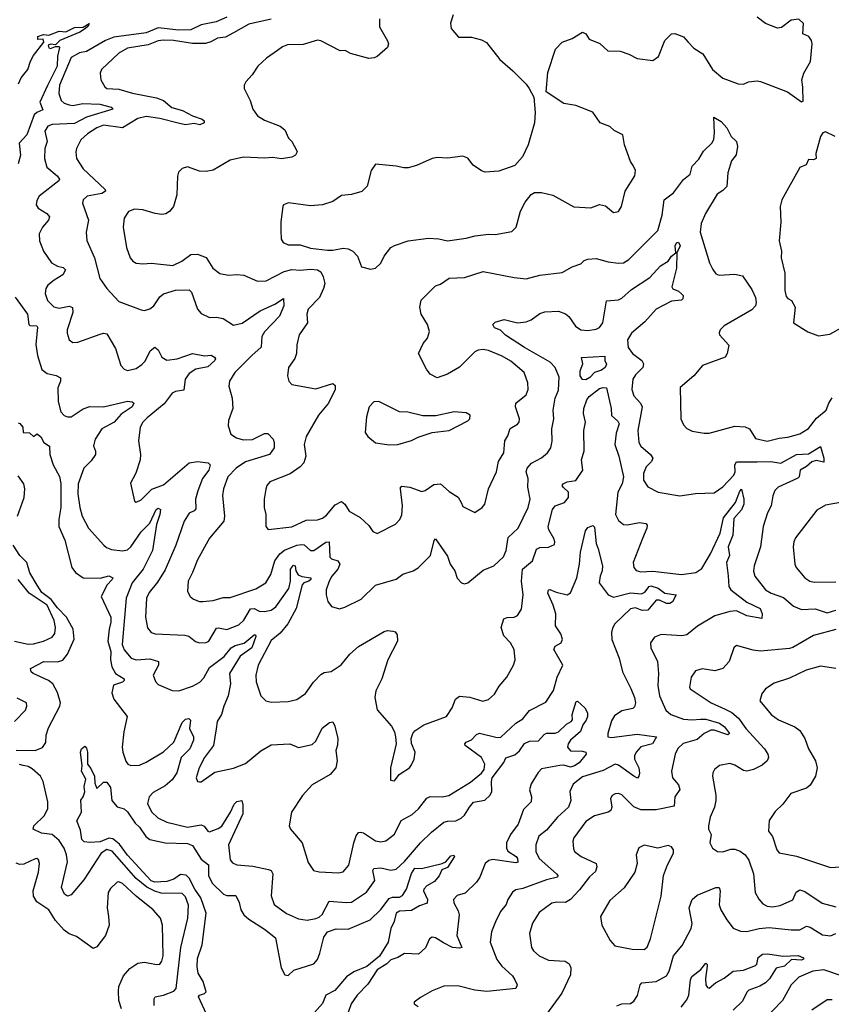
# Model space of a CAD drawing. Extents: x 2087054 to 2277909, y 548907 to 753496.
# Tile 317 of 444: x 2186805 to 2191549, y 695562 to 701317. Entities that reach past the tile are written whole.
import ezdxf

# ---------------------------------------------------------------- set-up
doc = ezdxf.new("R2010")
doc.units = 0

msp = doc.modelspace()

# ---------------------------------------------------------------- linework, layer by layer
at = {"layer": '0CON20XD'}
for points in [[(2188015, 701331.1), (2187954.2, 701305), (2187865, 701287.8), (2187805, 701257.6), (2187735.8, 701255.9), (2187615, 701268.6), (2187545, 701240.1), (2187355, 701215.1), (2187307.2, 701195), (2187195, 701131.9), (2187155, 701123.8), (2187105, 701095.2), (2187038.3, 700935), (2187034, 700885), (2187047.3, 700845), (2187065, 700829.2), (2187095, 700818.5), (2187115, 700816.2), (2187173.8, 700826.2), (2187272.9, 700822.9), (2187340, 700805), (2187348.8, 700795), (2187195, 700747.7), (2187125, 700709.8), (2186995, 700703.8), (2186969.5, 700695), (2186952.5, 700665), (2186966.2, 700605), (2186952.1, 700565), (2186950, 700505), (2186964.3, 700454.3), (2187024.3, 700405), (2187038, 700385), (2187034, 700375), (2186918.1, 700285), (2186905, 700260), (2186901.9, 700235), (2186912.5, 700215), (2186963.5, 700185), (2186979.5, 700165), (2186972.7, 700145), (2186938.9, 700105), (2186919.4, 700065), (2186921.1, 700025), (2186944.4, 699965), (2186990, 699895), (2187025, 699876.8), (2187058.8, 699868.8), (2187072.9, 699855), (2187056.7, 699825), (2187005.6, 699795), (2186970, 699765), (2186957.1, 699745), (2186954.3, 699715.7), (2186967.8, 699675), (2187005, 699639.5), (2187035, 699630.4), (2187095, 699642.7), (2187112.9, 699635), (2187114.6, 699605), (2187082.9, 699505), (2187082.9, 699485), (2187095, 699446.7), (2187115, 699430.8), (2187145, 699431.4), (2187275, 699478.6), (2187295, 699484.2), (2187315, 699481.2), (2187364.2, 699395), (2187395.8, 699295.8), (2187415, 699274), (2187435, 699265.7), (2187485, 699278.9), (2187518.9, 699301.1), (2187538.3, 699321.7), (2187568.1, 699381.9), (2187595, 699402.7), (2187615, 699388.1), (2187635, 699344.4), (2187665, 699327.5), (2187725, 699334), (2187815, 699365.9), (2187885, 699352.2), (2187925, 699356), (2187943.3, 699345), (2187950, 699335), (2187946.2, 699325), (2187905, 699287.9), (2187835, 699275.3), (2187795, 699249.3), (2187772.2, 699215), (2187765, 699151.4), (2187715, 699144.6), (2187696.7, 699135), (2187648.9, 699071.1), (2187550.8, 698989.2), (2187525, 698964), (2187510, 698935), (2187499.2, 698855), (2187510.8, 698775), (2187509.2, 698745), (2187484.3, 698665.7), (2187451.7, 698608.3), (2187475, 698502.5), (2187485, 698497.5), (2187515, 698511.2), (2187576.7, 698573.3), (2187645, 698598.6), (2187795, 698726.4), (2187845, 698734.5), (2187906.4, 698726.4), (2187918.6, 698715), (2187910.9, 698685), (2187874.1, 698635.9), (2187845.9, 698564.1), (2187831.8, 698515), (2187835, 698458.8), (2187825, 698446.9), (2187796.4, 698433.6), (2187765.6, 698385), (2187718.2, 698245), (2187655, 698101.9), (2187611.2, 698028.8), (2187561.7, 697968.3), (2187546.2, 697935), (2187539.6, 697825), (2187552.1, 697762.1), (2187573.8, 697735), (2187596.6, 697726.6), (2187770.4, 697720.4), (2187793.5, 697713.5), (2187833.5, 697683.5), (2187855, 697675.7), (2187895, 697676.9), (2187910.8, 697685), (2187955, 697760), (2187967.2, 697762.8), (2188015, 697752.5), (2188085, 697779.2), (2188115, 697807.7), (2188155, 697873.2), (2188174.6, 697875.4), (2188205, 697859.6), (2188235, 697857.6), (2188275, 697866.2), (2188302.4, 697885), (2188378.1, 697991.9), (2188387.3, 698035), (2188388.2, 698105), (2188405, 698128.5), (2188414.4, 698124.4), (2188418.3, 698095), (2188433.2, 698073.2), (2188455, 698063.1), (2188506.2, 698055), (2188506.5, 698045), (2188495.1, 698034.9), (2188465.2, 698024.8), (2188455.6, 698014.4), (2188421.8, 697875), (2188373.1, 697785), (2188328, 697732), (2188275, 697689.4), (2188198.5, 697545), (2188185.5, 697485), (2188187.8, 697447.8), (2188214, 697365), (2188243.3, 697335), (2188275, 697327.1), (2188375, 697331.1), (2188425.5, 697344.5), (2188475, 697379.2), (2188522.9, 697445), (2188565, 697489.2), (2188585, 697500.6), (2188625, 697507.1), (2188684.7, 697545.3), (2188735, 697607.8), (2188786, 697654), (2188935, 697741.9), (2188955, 697746.9), (2188986.1, 697743.9), (2188999.5, 697739.5), (2189011.7, 697721.7), (2189014.2, 697685), (2188956.5, 697575), (2188922.2, 697465), (2188886.9, 697395), (2188880.6, 697355), (2188893.7, 697283.7), (2188978, 697188), (2188995.8, 697155), (2189002, 697125), (2189005.9, 697084.1), (2188972, 696945), (2188971.7, 696871.7), (2188995, 696867.5), (2189023.3, 696905), (2189083.3, 696945), (2189095, 696962.5), (2189110, 696995), (2189116.2, 697035), (2189095.8, 697085.8), (2189094, 697115), (2189102, 697145), (2189115, 697161.2), (2189166.7, 697195), (2189298.8, 697245), (2189332.9, 697295), (2189351.9, 697345), (2189375, 697363.3), (2189436.4, 697356.4), (2189513, 697333), (2189545, 697344), (2189580, 697375), (2189608.3, 697421.7), (2189652.5, 697475), (2189690.8, 697545), (2189700.8, 697575), (2189695.6, 697635.6), (2189674.3, 697674.3), (2189635.6, 697715.6), (2189620, 697765), (2189635.7, 697814.3), (2189655, 697822.5), (2189695, 697824.2), (2189715, 697833.8), (2189738.8, 697871.2), (2189747.3, 697955), (2189738.8, 698035), (2189744.6, 698105), (2189802.9, 698155), (2189825, 698222.5), (2189845, 698231.4), (2189896.8, 698233.2), (2189930.7, 698249.3), (2189933.8, 698265), (2189928, 698285), (2189898.6, 698335), (2189894.3, 698355), (2189918.6, 698455), (2189935.4, 698474.6), (2189989.4, 698495), (2190012.1, 698525), (2190012.7, 698555), (2189980.9, 698585), (2189976.4, 698595), (2189982.2, 698605), (2190005, 698615.3), (2190055, 698623.3), (2190095.7, 698684.3), (2190088.2, 698745), (2190105, 698797.5), (2190102.7, 698915), (2190112.2, 698965), (2190099.6, 699015), (2190103.2, 699045), (2190120.3, 699095), (2190134.6, 699115.4), (2190195, 699162.1), (2190215, 699168), (2190235, 699164.4), (2190262.2, 699045), (2190264.5, 699004.5), (2190301.2, 698971.2), (2190308.5, 698955), (2190290.6, 698899.4), (2190284.2, 698834.2), (2190306.8, 698765), (2190334.2, 698645), (2190327.5, 698605), (2190301.1, 698555), (2190287.2, 698425), (2190305, 698390), (2190335, 698365.5), (2190355, 698363.9), (2190427.9, 698377.9), (2190465, 698372), (2190471.9, 698361.9), (2190471.1, 698345), (2190445.5, 698285), (2190391.1, 698145), (2190394.5, 698114.5), (2190407.9, 698097.9), (2190435, 698089.1), (2190505, 698092.9), (2190673.5, 698073.5), (2190757.3, 698085), (2190791.4, 698108.6), (2190843.5, 698195), (2190899.4, 698315), (2190918.3, 698405), (2190990, 698495), (2191015, 698561.2), (2191025, 698573.3), (2191038.1, 698515), (2191037.5, 698485), (2191025, 698452.2), (2190978.6, 698401.4), (2190974.1, 698305), (2190946.9, 698235), (2190954.6, 698185.4), (2190937.3, 698145), (2190946.8, 698066.8), (2190950.9, 698005), (2190961.1, 697985), (2191055, 697912.1), (2191132.5, 697875), (2191145.4, 697845), (2191143.6, 697816.4), (2191055, 697833.6), (2190995, 697862), (2190955, 697858.8), (2190868.2, 697831.8), (2190767.3, 697772.7), (2190705, 697721.4), (2190675, 697715.7), (2190555, 697724.4), (2190515, 697707.5), (2190491.5, 697675), (2190493.3, 697645), (2190533.5, 697565), (2190539.5, 697495), (2190535.5, 697425), (2190544.5, 697365), (2190581.2, 697281.2), (2190612, 697255), (2190685, 697229.3), (2190734.8, 697224.8), (2190785, 697229.4)], [(2188275, 701319.2), (2188145, 701290.4), (2188055, 701240.5), (2188008, 701215), (2187961.7, 701208.3), (2187923, 701187), (2187891.9, 701178.1), (2187815, 701177.3), (2187704.7, 701195.3), (2187645, 701197.5), (2187615, 701192.9), (2187555, 701169.7), (2187435, 701150.7), (2187385, 701121.8), (2187282.5, 701025), (2187274.3, 701004.3), (2187278.6, 700965), (2187301.9, 700925), (2187314.7, 700914.7), (2187385, 700910.3), (2187465, 700886.6), (2187605, 700859.4), (2187645, 700844.7), (2187695, 700803.6), (2187756.9, 700786.9), (2187815, 700754.5), (2187870.8, 700735), (2187884, 700725), (2187882.5, 700715), (2187858.1, 700701.9), (2187825, 700709.6), (2187775, 700702.9), (2187731.7, 700711.7), (2187625, 700740.2), (2187545, 700751.4), (2187495, 700739.6), (2187405, 700684.2), (2187295, 700699.6), (2187255, 700684.5), (2187200.4, 700649.6), (2187162.5, 700615), (2187136.9, 700565), (2187132.2, 700545), (2187136.9, 700505), (2187175.4, 700445), (2187304.4, 700325), (2187305.6, 700315), (2187285, 700300.8), (2187198.8, 700285), (2187176.2, 700265), (2187171.2, 700245), (2187207.5, 700145), (2187192.5, 700075), (2187197.3, 700027.3), (2187241.9, 699925), (2187273.3, 699805), (2187314.3, 699745), (2187385, 699670.5), (2187515, 699620.6), (2187535, 699618.1), (2187565, 699627.8), (2187588.6, 699645), (2187623.1, 699696.9), (2187645, 699715.6), (2187715, 699736.2), (2187795, 699738.9), (2187808.9, 699725), (2187844.5, 699624.5), (2187865, 699598.8), (2187915, 699576), (2187955, 699577.5), (2187995, 699569.6), (2188055, 699532.5), (2188105, 699542.7), (2188211.4, 699615), (2188295.5, 699654.5), (2188347.3, 699687.3), (2188348.5, 699645), (2188324.5, 699585), (2188235, 699492.7), (2188220.3, 699465), (2188216.4, 699403.6), (2188162.3, 699355), (2188063.1, 699255), (2188030.8, 699205), (2188028, 699175), (2188046, 699105), (2188050, 699045), (2188026, 698975), (2188023.9, 698943.9), (2188038.8, 698895), (2188073, 698873), (2188111.7, 698861.7), (2188165, 698862.5), (2188235, 698897.5), (2188255, 698898), (2188285.7, 698865), (2188292.9, 698845), (2188291.4, 698815), (2188264.6, 698775.4), (2188125, 698732.6), (2188070.4, 698695), (2188020.8, 698645), (2187995.4, 698575), (2187990, 698535), (2188002.1, 698415), (2187997.8, 698385), (2187914, 698286), (2187845, 698160), (2187814.7, 698085.3), (2187789.5, 698035), (2187785.8, 697975.8), (2187801.2, 697945), (2187820.3, 697930.3), (2187855, 697916.9), (2187875, 697916.9), (2187935, 697922.9), (2187995, 697939.1), (2188035, 697938.9), (2188185, 697989.5), (2188243.7, 698026.3), (2188273.5, 698075), (2188297.1, 698155), (2188324.6, 698195), (2188352.6, 698217.4), (2188425, 698245.6), (2188455, 698250.3), (2188466.9, 698246.9), (2188505, 698215.4), (2188525, 698215.3), (2188595, 698262.3), (2188614.3, 698264.3), (2188618.2, 698175), (2188626.6, 698166.6), (2188664, 698154), (2188675.4, 698135), (2188664.6, 698105), (2188629.2, 698065), (2188613.1, 698035), (2188596.7, 697985), (2188595.6, 697955), (2188607, 697917), (2188627.7, 697887.7), (2188675, 697874), (2188705, 697882.5), (2188800.3, 697929.7), (2188885, 698012), (2189005, 698047.5), (2189043.6, 698076.4), (2189105, 698095.6), (2189135, 698112.9), (2189205.3, 698184.7), (2189227.5, 698272.5), (2189235, 698283.3), (2189305, 698181.2), (2189320.6, 698135), (2189349.4, 698095), (2189362.6, 698052.6), (2189387.5, 698025), (2189405, 698020), (2189425, 698026), (2189515, 698098.6), (2189576, 698124), (2189632.9, 698177.1), (2189649.2, 698215), (2189660.3, 698289.7), (2189719.1, 698345), (2189777.2, 698465), (2189789.6, 698515), (2189775.5, 698585)], [(2188908.5, 701321.5), (2188907.5, 701275), (2188955, 701193.3), (2188960.6, 701175), (2188955, 701153.8), (2188895, 701102.5), (2188876.4, 701093.6), (2188845, 701090), (2188739.1, 701119.1), (2188707, 701137), (2188677.5, 701135), (2188565, 701194.2), (2188545, 701197.1), (2188461.7, 701171.7), (2188370.9, 701169.1), (2188341.7, 701158.3), (2188312.2, 701137.8), (2188247.8, 701092.2), (2188196.2, 701045), (2188163.3, 700995), (2188126.4, 700953.6), (2188117.5, 700935), (2188116.7, 700915), (2188152.5, 700845), (2188168.1, 700795), (2188194.3, 700755), (2188235, 700729.4), (2188327.5, 700695), (2188354, 700674), (2188376.7, 700625), (2188396, 700605), (2188423.8, 700555), (2188426, 700545), (2188418, 700525), (2188395.6, 700514.4), (2188335, 700504.4), (2188285, 700512.5), (2188235, 700507.8), (2188113.6, 700513.6), (2188035, 700495.8), (2187935, 700438), (2187895, 700430), (2187855, 700432), (2187785, 700457.5), (2187755, 700447.5), (2187733.9, 700426.1), (2187727, 700403), (2187723.9, 700293.9), (2187704.3, 700225), (2187680, 700195), (2187658.3, 700181.7), (2187635, 700178.9), (2187596.7, 700185), (2187525, 700205.5), (2187475, 700210), (2187441.4, 700195), (2187415, 700156.7), (2187410.5, 700105), (2187428.5, 699985), (2187450, 699925), (2187466, 699905), (2187485, 699894.4), (2187525, 699889.4), (2187575, 699894.5), (2187699.4, 699880.6), (2187752, 699905), (2187805, 699944), (2187843.9, 699946.1), (2187895, 699926.7), (2187933.1, 699865), (2187975, 699834.4), (2188025, 699823.3), (2188075, 699828.6), (2188115, 699824), (2188195, 699789.4), (2188245, 699791.2), (2188351.1, 699845), (2188395, 699857.8), (2188445, 699852.4), (2188505, 699858.8), (2188545, 699855.3), (2188565, 699843.1), (2188579.1, 699815), (2188587.9, 699775), (2188581.3, 699745), (2188557.8, 699692.3), (2188490.6, 699625), (2188483.5, 699595), (2188488.1, 699545), (2188438.6, 699475), (2188424.3, 699415.7), (2188422.9, 699365), (2188412.4, 699337.6), (2188376.8, 699283.2), (2188370, 699235), (2188378, 699205), (2188395, 699184.2), (2188535, 699158.6), (2188635, 699190), (2188649.5, 699179.5), (2188648.6, 699155), (2188610, 699075), (2188552.2, 699005), (2188479.8, 698880.2), (2188466.9, 698835), (2188476.7, 698765), (2188465, 698726), (2188445, 698704.4), (2188385, 698663.3), (2188266.2, 698615), (2188250, 698595), (2188243.8, 698573.8), (2188234.5, 698515.5), (2188234.1, 698465.9), (2188244.2, 698425), (2188244.1, 698354.1), (2188256.4, 698336.4), (2188395, 698353.1), (2188478.5, 698391.5), (2188545, 698394.4), (2188575, 698403.1), (2188598.3, 698421.7), (2188649.2, 698480.8), (2188685, 698501.1), (2188705, 698485.7), (2188730.8, 698445), (2188795, 698408), (2188845, 698360), (2188870, 698325), (2188895, 698314), (2189001.1, 698368.9), (2189027.1, 698395), (2189037.7, 698422.3), (2189041.8, 698475), (2189030, 698575), (2189030, 698585), (2189039.2, 698590.8), (2189085, 698585.4), (2189155, 698560), (2189175, 698565.6), (2189225, 698599.5), (2189265, 698604.3), (2189315, 698560), (2189367, 698527), (2189385.9, 698495.9), (2189395, 698472.5), (2189465, 698436.7), (2189507.5, 698465), (2189523.3, 698485), (2189545.8, 698575), (2189591.1, 698675), (2189602.9, 698735), (2189633.9, 698786.1), (2189640.4, 698855), (2189658.5, 698885), (2189672.7, 698927.3), (2189715, 698952.5), (2189724.2, 698965), (2189725.8, 698985), (2189703.1, 699055), (2189705.6, 699075), (2189765.5, 699125), (2189776.4, 699155), (2189774.5, 699195), (2189753.1, 699255), (2189675, 699321.1), (2189625, 699350.9), (2189545, 699383.1), (2189515, 699389.2), (2189485, 699386.2), (2189465, 699375.4), (2189375, 699285.5), (2189305, 699244.5), (2189245.7, 699224.3), (2189205, 699245.6), (2189182.2, 699275), (2189135.8, 699365), (2189164.3, 699425), (2189189.2, 699455), (2189199.5, 699495), (2189188.8, 699535), (2189152.1, 699595), (2189143.9, 699636.1), (2189152.5, 699677.5), (2189235, 699761.2), (2189265, 699770.8), (2189315, 699805.6), (2189405, 699810.8), (2189515, 699844.6), (2189695, 699810.5), (2189765, 699802.9), (2189845, 699824.4), (2189975, 699838.6), (2190035, 699872.5), (2190085, 699890.8), (2190105, 699910), (2190125, 699916.9), (2190175, 699920.6), (2190245, 699902.2), (2190305, 699894.4), (2190335, 699895.6), (2190365.3, 699914.7), (2190534.6, 700085), (2190559.7, 700175), (2190572.2, 700265), (2190625.8, 700304.2), (2190685, 700383.1), (2190723.1, 700415), (2190735, 700460), (2190775, 700502), (2190801.4, 700548.6), (2190852.1, 700597.9), (2190861.9, 700618.1), (2190866.2, 700655), (2190862.5, 700747.5), (2190905, 700722.5), (2190938.6, 700685), (2190963.1, 700635), (2190994.4, 700605), (2191001.1, 700575), (2190992.9, 700527.1), (2190965, 700492.5), (2190945, 700422.5), (2190938.7, 700341.3), (2190915, 700318), (2190882.1, 700297.9), (2190813.9, 700185), (2190789.3, 700125), (2190783.4, 700075), (2190836.9, 699895), (2190857.2, 699857.2), (2190875, 699832.5), (2190894.5, 699824.5), (2190985, 699829.2), (2191029.8, 699819.8), (2191085, 699740), (2191105, 699693.8), (2191109.6, 699665), (2191105, 699644.3), (2191085, 699621.2), (2190923.3, 699526.7), (2190899.2, 699505), (2190892.7, 699487.3), (2190896, 699475), (2190950, 699415), (2190941.2, 699365), (2190928.8, 699345), (2190795.7, 699295), (2190745, 699235.8), (2190665, 699167.5), (2190668.6, 698985), (2190685, 698948.6), (2190705, 698928.5), (2190735, 698912.1), (2190805, 698900.6), (2190835, 698900.8), (2190985, 698941.1), (2191045, 698937.1), (2191070, 698925), (2191105, 698868.8), (2191174.2, 698854.2), (2191245, 698871.5), (2191295, 698876.5), (2191365, 698896.5), (2191415, 698926.9), (2191462.3, 698987.7), (2191519.2, 699035), (2191534.7, 699075), (2191555, 699106.4)], [(2189338.8, 701345), (2189323.9, 701296.1), (2189327.5, 701265), (2189370, 701215), (2189445, 701214), (2189505, 701199.2), (2189534.3, 701184.3), (2189612, 701085), (2189688, 701018), (2189765, 700940), (2189782.5, 700915), (2189810, 700865), (2189818.8, 700775), (2189814, 700715), (2189777.5, 700585), (2189743.8, 700515), (2189700, 700465), (2189605, 700430.8), (2189525, 700426.2), (2189505, 700433.3), (2189456.1, 700466.1), (2189425, 700507.5), (2189395, 700520), (2189305, 700507.5), (2189245, 700510.8), (2189215, 700505.8), (2189125, 700464), (2189075, 700452), (2189050.5, 700450.5), (2189005, 700461.2), (2188885, 700472.5), (2188860, 700435), (2188835.6, 700344.4), (2188805, 700312.5), (2188745, 700296), (2188685, 700288.8), (2188635, 700253.8), (2188575, 700235.8), (2188505, 700230), (2188375.7, 700245.7), (2188347.5, 700235), (2188342.5, 700225), (2188331.2, 700135), (2188331.2, 700085), (2188334, 700035), (2188345, 700014), (2188375, 700001.4), (2188445, 700000.5), (2188505, 699982.5), (2188605, 699970), (2188635, 699970), (2188695, 699982.2), (2188725, 699978.5), (2188752.5, 699965), (2188779.2, 699935), (2188802.7, 699872.7), (2188855, 699858)], [(2188855, 699858), (2188885, 699863.8), (2188915, 699893.3), (2188935.8, 699935), (2188974.6, 699985.4), (2188995, 699998.1), (2189075, 700024.4), (2189195, 700040), (2189255, 700037.1), (2189305, 700023.8), (2189415, 700040), (2189466.4, 700053.6), (2189545, 700063.8), (2189585, 700061.2), (2189680.7, 700079.3), (2189706.2, 700105), (2189733, 700197), (2189758.8, 700251.2), (2189794.1, 700295.9), (2189813.9, 700306.1), (2189855, 700306), (2189921.7, 700291.7), (2190045, 700224), (2190143, 700217), (2190195, 700236.7), (2190228.3, 700228.3), (2190275, 700190), (2190305, 700196.7), (2190323.3, 700225), (2190343.3, 700315), (2190400, 700405), (2190404, 700435), (2190390.6, 700465), (2190375, 700488.8), (2190340, 700585), (2190330, 700645), (2190279.3, 700669.3), (2190255, 700693.3), (2190197.5, 700715), (2190155, 700776.2), (2190055, 700816.2), (2189985, 700826.7), (2189882.5, 700895), (2189891.7, 701008.3), (2189936.1, 701143.9), (2189976, 701185), (2190035, 701206.9), (2190095, 701244), (2190114.2, 701234.2), (2190134, 701204), (2190196.9, 701176.9), (2190242.5, 701135), (2190315, 701132.5), (2190366.2, 701116.2), (2190415, 701091.1), (2190505, 701078.5), (2190538.9, 701101.1), (2190575.5, 701194.5), (2190615, 701234), (2190635, 701236), (2190685, 701216), (2190712, 701185), (2190745, 701151.2), (2190797.6, 701117.6), (2190855, 701026.7), (2190915, 700976.2), (2191005, 700941.2), (2191035, 700940), (2191065, 700953.3), (2191115, 700960), (2191135, 700956.2), (2191292.5, 700895), (2191375, 700837.5), (2191385, 700840), (2191383.6, 700923.6), (2191376.7, 700965), (2191388.8, 701005), (2191427, 701073), (2191437.1, 701175), (2191434, 701195), (2191418.3, 701218.3), (2191382.5, 701235), (2191386, 701295), (2191359.5, 701319.5), (2191315, 701314), (2191258.3, 701271.7), (2191235, 701266.7), (2191165, 701293.8), (2191115, 701331.2)], [(2186798.7, 700941.3), (2186813.4, 700976.6), (2186852.9, 701025), (2186867.1, 701075), (2186885, 701107.5), (2186946.2, 701185), (2186942.5, 701202.5), (2186910.7, 701200.7), (2186910.5, 701219.5), (2186945, 701230), (2186975, 701227.5), (2187035, 701250.8), (2187075, 701245.6), (2187125, 701271.1), (2187176.2, 701273.8), (2187210, 701295), (2187205, 701280), (2187190, 701265), (2187156.2, 701245), (2187040, 701195), (2187015, 701170), (2186985, 701174), (2186971.7, 701168.3), (2186975, 701153.3), (2186985, 701148.8), (2187015, 701160), (2187035, 701160), (2187037.5, 701155), (2187025.4, 701104.6), (2187023.3, 701045), (2186968, 700932), (2186923.3, 700835), (2186939.6, 700790.4), (2186905.3, 700774.7), (2186890, 700760), (2186846.2, 700645), (2186802.7, 700595), (2186810, 700525), (2186795.7, 700475)], [(2191572.5, 700635), (2191515, 700662), (2191498.8, 700655), (2191485.8, 700635), (2191458.8, 700535), (2191460, 700505), (2191445, 700497.5), (2191415, 700500), (2191402, 700468), (2191365, 700453.8), (2191260.8, 700265), (2191250.8, 700225), (2191253.6, 700133.6), (2191244, 700025), (2191258, 699965), (2191256.2, 699925), (2191277.5, 699835), (2191277.1, 699735), (2191285, 699700), (2191295, 699686.7), (2191316.7, 699675), (2191336.9, 699636.9), (2191327.5, 699545), (2191411.7, 699491.7), (2191475, 699470), (2191540.5, 699479.5), (2191625, 699525.7)], [(2189775.5, 698585), (2189777.9, 698635), (2189765.6, 698675), (2189770.6, 698695), (2189797.5, 698725), (2189855, 698755.8), (2189890, 698785), (2189909.4, 698815), (2189917.2, 698852.8), (2189914.5, 698925), (2189926.2, 698985), (2189922.7, 699035), (2189934.4, 699105), (2189955, 699152.5), (2189958.5, 699228.5), (2189935.4, 699285), (2189905, 699316.2), (2189755, 699401.5), (2189645, 699473.3), (2189615, 699502), (2189580, 699515), (2189570, 699535), (2189585, 699550), (2189636.1, 699563.9), (2189714.5, 699544.5), (2189765, 699551.2), (2189795, 699562.5), (2189845, 699600.5), (2189875, 699609.4), (2189955, 699613.1), (2189995, 699598.2), (2190015, 699582.9), (2190053.3, 699525), (2190085, 699503.8), (2190125, 699500.4), (2190175, 699508.8), (2190195, 699518.8), (2190213.7, 699545), (2190235, 699674), (2190305, 699680), (2190325, 699688.8), (2190380.8, 699739.2), (2190489.2, 699810.8), (2190551, 699879), (2190594.8, 699905.2), (2190615, 699935.5), (2190640, 699955), (2190635.4, 699995), (2190645, 700012.5), (2190655, 700017.1), (2190665.3, 699995), (2190645.8, 699955), (2190643.8, 699863.8), (2190617.5, 699755), (2190623.2, 699743.2), (2190655, 699730.6), (2190674.3, 699715), (2190682.5, 699705), (2190682, 699685), (2190672.9, 699677.1), (2190615, 699672.1), (2190524.7, 699625.3), (2190458.3, 699551.7), (2190381.8, 699485), (2190358.2, 699445), (2190361.7, 699401.7), (2190387.8, 699365), (2190441.2, 699325), (2190450.8, 699305), (2190446.7, 699285), (2190405, 699241.5), (2190388.9, 699215), (2190382.7, 699155), (2190395, 699118.6), (2190434.5, 699075), (2190443.8, 699055), (2190418.4, 698915), (2190424.4, 698845), (2190435.6, 698825), (2190491.9, 698775), (2190505.6, 698755), (2190498.6, 698735), (2190466.3, 698703.7), (2190451.9, 698665), (2190451.4, 698625), (2190476.4, 698586.4), (2190536.7, 698555), (2190664.5, 698534.5), (2190755, 698547.8), (2190865, 698551.9), (2190915, 698586.9), (2190979.6, 698655), (2190987.4, 698675), (2190985.3, 698715), (2190995, 698731.8), (2191115, 698732.5), (2191195.3, 698735.3), (2191255, 698725.4), (2191345, 698775.2), (2191415, 698778.7), (2191485, 698822), (2191505.2, 698755), (2191505, 698730), (2191459.8, 698739.8), (2191435, 698733.3), (2191405, 698706), (2191366.2, 698685), (2191360.4, 698645), (2191352.8, 698637.2), (2191238, 698585), (2191219.2, 698565), (2191206.4, 698533.6), (2191196.7, 698475), (2191176.7, 698435), (2191150.5, 698355), (2191134.6, 698235), (2191097.9, 698125), (2191094.5, 698094.5), (2191101.4, 698065), (2191165.3, 697985.3), (2191197.5, 697965), (2191270.5, 697940.5), (2191328.7, 697888.7), (2191375, 697870.4), (2191455, 697874.4), (2191525, 697850.5), (2191575, 697866.2)], [(2186778.8, 699695), (2186850, 699595), (2186857.5, 699535), (2186865, 699529.4), (2186905, 699526.7), (2186909.2, 699519.2), (2186898.9, 699418.9), (2186908.2, 699355), (2186935, 699273.3), (2186965, 699250), (2187018.2, 699238.2), (2187043, 699223), (2187043.1, 699205), (2187027.5, 699165), (2187029.5, 699085), (2187044.5, 699025), (2187064.2, 699004.2), (2187085, 698995.4), (2187105, 698995.9), (2187175, 699043.3), (2187215, 699056.2), (2187295.3, 699054.7), (2187435, 699086.7), (2187463.2, 699083.2), (2187472, 699075), (2187462.2, 699055), (2187397.8, 699012.2), (2187357.5, 698965), (2187285, 698925.5), (2187245.5, 698865), (2187236.4, 698826.4), (2187248.1, 698795), (2187247.8, 698775), (2187221.7, 698738.3), (2187179.1, 698695), (2187146.2, 698605), (2187143.8, 698545), (2187155.5, 698465.5), (2187170, 698415), (2187207.5, 698345), (2187296.4, 698246.4), (2187312.6, 698232.6), (2187341.1, 698221.1), (2187405, 698212.1), (2187435, 698218), (2187455, 698235.3), (2187515, 698323.1), (2187566.4, 698375), (2187602.5, 698455), (2187615, 698462.9), (2187628.6, 698455), (2187624.4, 698424.4), (2187603.9, 698366.1), (2187581.9, 698215), (2187525.7, 698105), (2187463.2, 698025), (2187427.6, 697935), (2187404.2, 697665), (2187415, 697634.5), (2187455.8, 697585.8), (2187485, 697574.7), (2187565, 697580.4), (2187615.3, 697565.3), (2187615.5, 697545), (2187584.4, 697485), (2187597.9, 697447.9), (2187615, 697430.6), (2187696.8, 697396.8), (2187735, 697393.3), (2187815, 697421.1), (2187856.9, 697445), (2187880.7, 697469.3), (2187915, 697531.2), (2188000, 697595), (2188041.5, 697645), (2188065, 697659.1), (2188117.4, 697672.6), (2188175, 697722), (2188182.5, 697722.5), (2188185, 697712.5), (2188161.8, 697645), (2188093.7, 697596.3), (2188031.6, 697495), (2188037.5, 697435), (2188024.3, 697365.7), (2187997.5, 697305), (2187983.9, 697256.1), (2187960, 697215), (2187952.9, 697172.9), (2187938.5, 697075), (2187885, 697003.8), (2187854.4, 696945), (2187836.7, 696885), (2187843.6, 696863.6), (2187855, 696862.5), (2187865, 696863.3), (2187945, 696919.2), (2188055, 696942.9), (2188125, 696968.6), (2188215, 697042.9), (2188275, 697078.6), (2188383.9, 697083.9), (2188435, 697063.3), (2188515, 697080), (2188535, 697099.2), (2188573.1, 697176.9), (2188615, 697209.2), (2188635, 697212.5), (2188646.8, 697186.8), (2188663.8, 697115), (2188663, 697077), (2188653.8, 697045), (2188661.2, 696985), (2188652, 696945), (2188620, 696905), (2188515.3, 696844.7), (2188457.1, 696782.9), (2188393.5, 696685), (2188380, 696605), (2188388, 696585), (2188455.6, 696505), (2188490.3, 696390.3), (2188522, 696345), (2188555, 696335.6), (2188669.1, 696330.9), (2188695, 696336), (2188729.4, 696375), (2188757.5, 696505), (2188772.4, 696547.6), (2188785, 696565.5), (2188795, 696569.1), (2188815, 696563.6), (2188885, 696518.1), (2188915, 696511.9), (2188945, 696518.1), (2188995, 696557.1), (2189034.3, 696635.7), (2189098.9, 696671.1), (2189135.8, 696704.2), (2189185, 696766.4), (2189205, 696776.2), (2189275, 696774.5), (2189312.9, 696782.9), (2189440.4, 696859.6), (2189505, 696912.5), (2189520, 696935), (2189523.9, 696965), (2189503.6, 697005), (2189409.5, 697075), (2189406.9, 697085), (2189414.3, 697095), (2189445, 697108.2), (2189475, 697139.1), (2189493.4, 697146.6), (2189595, 697121.2), (2189617.5, 697122.5), (2189705.4, 697204.6), (2189745, 697231.4), (2189785, 697279.4), (2189881.1, 697328.9), (2189925, 697396.2), (2189947.3, 697475), (2189978.9, 697545), (2189928.1, 697635), (2189935.5, 697654.5), (2189970.8, 697675), (2189977, 697697), (2189968.3, 697728.3), (2189936.9, 697775), (2189938.1, 697845), (2189923.9, 697895), (2189891.5, 697965), (2189895, 697984), (2189903.8, 697986.2), (2189940.2, 697970.2), (2190005, 697954.6), (2190025, 697968), (2190062.2, 698055), (2190078.1, 698135), (2190083.9, 698205), (2190111.5, 698328.5), (2190125, 698348.8), (2190155, 698361.2), (2190165, 698350), (2190174, 698255), (2190187.1, 698225), (2190211.3, 698125), (2190209.7, 698095), (2190197.9, 698065), (2190192, 698025), (2190244.2, 697955), (2190275, 697940.8), (2190375, 697967.7), (2190439, 697961), (2190459.3, 697970.7), (2190483.8, 698005), (2190495, 698008.4), (2190536.7, 697995), (2190575, 697964.5), (2190642.5, 697955), (2190620.8, 697915), (2190606, 697905), (2190585, 697904.8), (2190545, 697924.1), (2190525.8, 697924.2), (2190476.4, 697865), (2190444.2, 697864.2), (2190405, 697879.1), (2190375.7, 697874.3), (2190283.6, 697786.4), (2190269.2, 697760.8), (2190263.9, 697735), (2190267.1, 697695), (2190309.2, 697585), (2190328.5, 697505), (2190377.8, 697407.8), (2190399.2, 697355), (2190404.1, 697325), (2190399.1, 697300.9), (2190389.4, 697290.6), (2190325, 697277.3), (2190281.2, 697248.8), (2190265, 697218.8), (2190242.7, 697145), (2190242, 697125), (2190265, 697121.8), (2190415, 697141.8), (2190526.7, 697125), (2190504.5, 697085), (2190435, 697066.4), (2190407.8, 697035), (2190398.5, 697015), (2190397.9, 696995), (2190423.2, 696945), (2190427.4, 696912.6), (2190424.6, 696895.4), (2190415.5, 696884.5), (2190395.6, 696895), (2190305, 696959.8), (2190285, 696964.7), (2190215, 696928.8), (2190095, 696892.2), (2190041.1, 696848.9), (2190020, 696805), (2190026.4, 696753.6), (2190012.5, 696715), (2189948.5, 696655), (2189885, 696580), (2189839.4, 696545), (2189821.5, 696495), (2189822.5, 696455), (2189840.5, 696415), (2189941.8, 696325), (2189950, 696315), (2189948.6, 696305), (2189885, 696288.8), (2189745, 696238.2), (2189705, 696231.4), (2189685, 696218), (2189657.5, 696175), (2189648.1, 696145), (2189615, 696104), (2189586.5, 696045), (2189562.5, 695985), (2189555.6, 695924.4), (2189593, 695823), (2189622.7, 695785), (2189685, 695727.8), (2189699.1, 695705), (2189711.9, 695675), (2189705.5, 695654.5), (2189535, 695636.9), (2189465, 695644.3), (2189365, 695669.4), (2189285, 695668.9), (2189215, 695640.8), (2189147.7, 695602.3), (2189110, 695575), (2189110, 695565), (2189135, 695550)], [(2190115, 699212.9), (2190095, 699213.3), (2190081, 699235), (2190081.9, 699265), (2190097.5, 699305), (2190088, 699342), (2190225, 699350), (2190225.7, 699325), (2190234.3, 699304.3), (2190228.1, 699285), (2190205, 699268.2), (2190164.3, 699255.7), (2190136.9, 699225), (2190115, 699212.9)], [(2188965, 698831.4), (2189015, 698834.3), (2189095, 698857.1), (2189135, 698877.5), (2189215, 698903.8), (2189315, 698916.2), (2189425, 698973.3), (2189436, 698985), (2189438, 699005), (2189415, 699018.6), (2189345, 699025.5), (2189237.7, 699002.3), (2189162.3, 699002.3), (2189073.4, 699023.4), (2189024.4, 699024.4), (2188905, 699086), (2188875, 699083.3), (2188848, 699055), (2188832.9, 698995), (2188824.1, 698904.1), (2188840.5, 698880.5), (2188885, 698844), (2188965, 698831.4)], [(2186795, 698960), (2186806.4, 698956.4), (2186822.5, 698935), (2186825, 698903.8), (2186861.7, 698901.7), (2186885, 698880), (2186907, 698897), (2186928.3, 698878.3), (2186946.2, 698846.2), (2186978.8, 698825), (2186981.2, 698775), (2187001.2, 698715), (2187036.9, 698646.9), (2187045.3, 698605.3), (2187045.9, 698465), (2187032.9, 698395), (2187034.3, 698355), (2187068.9, 698275), (2187109.6, 698115), (2187131.9, 698085), (2187175, 698055.4), (2187275, 698053.5), (2187325, 698065.5), (2187348.8, 698055), (2187346, 698045), (2187315.8, 698014.2), (2187280.6, 697945), (2187337.9, 697825), (2187338.3, 697795), (2187328.7, 697755), (2187320.7, 697685), (2187337.3, 697625), (2187334.8, 697575), (2187343.7, 697535), (2187365, 697495.9), (2187416.2, 697465), (2187415.4, 697455), (2187405, 697445.5), (2187353, 697427), (2187343.2, 697383.2), (2187354.6, 697345), (2187433.8, 697245), (2187413.5, 697155), (2187404.6, 697065), (2187407.1, 697035), (2187425, 696983.8), (2187436.6, 696966.6), (2187455, 696957.1), (2187505, 696960.5), (2187545, 696977.9), (2187645, 697037.7), (2187706.1, 697095), (2187755, 697209.2), (2187775, 697228), (2187793.3, 697233.3), (2187803.6, 697223.6), (2187796.9, 697175), (2187821.1, 697125), (2187821.1, 697105), (2187800.3, 697055), (2187748.3, 697005), (2187723.9, 696915), (2187696.8, 696875), (2187655, 696838.4), (2187585, 696799.6), (2187562.4, 696775), (2187551.8, 696735), (2187575, 696686.9), (2187611.7, 696651.7), (2187665.7, 696625.7), (2187785, 696596.9), (2187865, 696610.8), (2187882.5, 696602.5), (2187905, 696573.3), (2187915, 696570), (2187965, 696588.9), (2187986.5, 696603.5), (2188037.3, 696685), (2188057.6, 696732.4), (2188075, 696748), (2188102.5, 696752.5), (2188108.8, 696728.8), (2188109.5, 696675), (2188024.7, 696495), (2188035, 696406.7), (2188049.3, 696389.3), (2188075, 696378.1), (2188168.6, 696368.6), (2188259.2, 696350.8), (2188275, 696344), (2188284.4, 696325), (2188275.5, 696195.5), (2188292.5, 696145), (2188365, 696093.5), (2188435, 696061.9), (2188485, 696053.1), (2188535, 696062.7), (2188555, 696070.9), (2188572.6, 696087.4), (2188614.6, 696165.4), (2188713.5, 696156.5), (2188745, 696160), (2188832.7, 696217.3), (2188881.3, 696285), (2188869.5, 696345), (2188874, 696356), (2188915, 696358.8), (2188975, 696345.4), (2189005, 696351.8), (2189055, 696396.9), (2189148.1, 696505), (2189212.4, 696567.6), (2189285, 696626.2), (2189305, 696633.1), (2189355, 696634.7), (2189385, 696650.3), (2189405, 696667.3), (2189434.2, 696714.2), (2189457.3, 696742.7), (2189522.9, 696755), (2189555, 696784.7), (2189564, 696806), (2189561.9, 696865), (2189567, 696885), (2189635.3, 696975), (2189647.3, 697002.7), (2189698.9, 697021.1), (2189725.7, 697044.3), (2189755, 697086.7), (2189785, 697099.4), (2189837.1, 697102.9), (2189870.2, 697139.8), (2189885, 697147.8), (2189935, 697146.9), (2189955, 697154), (2190000.6, 697199.4), (2190028.1, 697215), (2190036.2, 697225), (2190034.8, 697255.2), (2190057.6, 697332.4), (2190065, 697334.4), (2190108.5, 697295), (2190124.8, 697265), (2190124.8, 697245), (2190117.1, 697223), (2190096.7, 697195), (2190083.7, 697156.3), (2190023.8, 697105), (2190010.5, 697085), (2190006.7, 697065), (2190025, 697043.9), (2190095, 697042.2), (2190113.8, 697035), (2190116, 697025), (2190075, 696973.8), (2190048.9, 696955), (2190025, 696949), (2189985, 696959.8), (2189962.4, 696957.6), (2189855, 696938.5), (2189835, 696917.5), (2189795, 696851.2), (2189785.6, 696815), (2189797.5, 696775), (2189793.8, 696745), (2189749.7, 696700.2), (2189717.7, 696615), (2189673.6, 696555), (2189651.2, 696505), (2189651.3, 696475), (2189657.8, 696457.8), (2189706.6, 696425), (2189715.2, 696415), (2189716.6, 696393.4), (2189705, 696388.6), (2189570.7, 696409.3), (2189547.3, 696402.7), (2189525, 696385.7), (2189494.1, 696305.9), (2189474.3, 696275), (2189408.9, 696211.1), (2189362.8, 696197.2), (2189340.8, 696175), (2189342.5, 696155), (2189368.6, 696108.6), (2189374.6, 696085), (2189360.9, 695965), (2189388.8, 695895), (2189375, 695890.5), (2189334.8, 695894.8), (2189281.8, 695921.8), (2189235, 695950), (2189215, 695953.8), (2189201.2, 695945), (2189177, 695893), (2189136.2, 695855), (2189055, 695859.4), (2189014.7, 695835.3), (2188975, 695821.9), (2188950.8, 695799.2), (2188895, 695763.8), (2188840.5, 695679.5), (2188777.5, 695615), (2188741.8, 695565), (2188725.8, 695515)], [(2186791.4, 698415), (2186830.8, 698525), (2186834.5, 698575), (2186829.4, 698605), (2186795, 698651.2)], [(2191625, 698499.2), (2191515, 698478.6), (2191465, 698451.2), (2191340.6, 698289.4), (2191329.5, 698265), (2191325.5, 698235), (2191335.6, 698135), (2191343.1, 698115), (2191394, 698055), (2191423.8, 698035), (2191448.7, 698028.7), (2191575, 698030.4)], [(2186785, 697046.6), (2186895, 697046.2), (2186937.7, 697062.3), (2186957.1, 697092.9), (2186960.3, 697135), (2186972.8, 697177.2), (2187040, 697305), (2187043.8, 697325), (2187025.4, 697385.4), (2186999.4, 697435), (2186974, 697454), (2186884.3, 697495), (2186871.9, 697505), (2186867.5, 697525), (2186946.2, 697565), (2187025, 697563.1), (2187057.3, 697572.7), (2187085, 697608.1), (2187123.8, 697696.2), (2187117.9, 697755), (2187079.2, 697825), (2187025, 697878.7), (2186987.9, 697927.9), (2186935, 697969.7), (2186907.6, 698012.4), (2186864.4, 698084.4), (2186845.7, 698145), (2186805.7, 698185), (2186767.1, 698245)], [(2186775, 697684.6), (2186855, 697667.3), (2186885, 697668.9), (2186945, 697684.4), (2186995, 697707.8), (2187010.1, 697729.9), (2187014.7, 697765), (2187006.7, 697805), (2186964.8, 697895), (2186859.3, 697965), (2186795, 698044.5)], [(2191575, 697752.7), (2191445, 697716.8), (2191325, 697647.3), (2191305, 697641.5), (2191135, 697626.7), (2191091.9, 697631.9), (2190995, 697660), (2190978.8, 697645), (2190952.5, 697565), (2190915, 697524.2), (2190869.1, 697510.9), (2190795, 697521.9), (2190755, 697510.8), (2190730, 697475), (2190720.8, 697415), (2190724, 697405), (2190846, 697325), (2190927.9, 697287.9), (2190967.3, 697267.3), (2191005.9, 697235), (2191050.4, 697175), (2191159.5, 697055), (2191177.5, 697025), (2191181.1, 697005), (2191174.4, 696985), (2191145, 696959.1), (2191095, 696935.4), (2191055, 696925.4), (2191035, 696928.2), (2190985, 696960), (2190955, 696970.5), (2190895, 696958.6), (2190865.8, 696935), (2190855.7, 696915), (2190854.4, 696895), (2190873.3, 696785), (2190873.4, 696753.4), (2190866.5, 696715), (2190840, 696655), (2190830.6, 696605), (2190831.4, 696585), (2190846, 696555), (2190838.8, 696505), (2190853.8, 696475), (2190884.6, 696454.6), (2190915, 696452.9), (2190961.2, 696468.8), (2190985, 696469.7), (2191017.1, 696457.1), (2191046.2, 696435), (2191066.9, 696405), (2191094.7, 696325), (2191104.6, 696214.6), (2191125, 696176), (2191149.1, 696149.1), (2191175, 696135.6), (2191205, 696131.5), (2191250.6, 696139.4), (2191325, 696172.5), (2191342.9, 696217.1), (2191365, 696230.9), (2191395, 696221.2), (2191495, 696152.5), (2191575, 696132.3)], [(2191575, 697525.5), (2191485, 697537.5), (2191401.2, 697515), (2191305, 697468.1), (2191215, 697438.6), (2191165, 697406), (2191143, 697377), (2191131.2, 697335), (2191197.5, 697255), (2191241.2, 697225), (2191335, 697184.4), (2191365, 697162.5), (2191394.4, 697115), (2191415.7, 697055), (2191457.1, 696985), (2191467.1, 696945), (2191457.5, 696895), (2191425, 696843.8), (2191405, 696826), (2191313.3, 696795), (2191265, 696731.2), (2191221.4, 696688.6), (2191185, 696636.2), (2191181.4, 696575), (2191205, 696543.3), (2191230, 696465), (2191245, 696448), (2191345, 696427.5), (2191545, 696361.9), (2191632.1, 696367.9)], [(2186775, 697214.2), (2186839.5, 697280.5), (2186847.1, 697305), (2186844, 697325), (2186790.8, 697350.8)], [(2190785, 697229.4), (2190815, 697228.1), (2190895.4, 697205.4), (2190925, 697184.6), (2190954.4, 697145), (2190945, 697136.7), (2190865, 697165.2), (2190845, 697163.9), (2190805, 697145.6), (2190765, 697110), (2190684.1, 697085.9), (2190652.1, 697057.9), (2190635.6, 697025), (2190615.7, 696925), (2190621.4, 696885), (2190655.3, 696845.3), (2190663.3, 696816.7), (2190634.6, 696775), (2190630.3, 696719.7), (2190525, 696697.9), (2190435, 696698.9), (2190395, 696717.1), (2190325, 696785.6), (2190305, 696794.3), (2190285, 696792.9), (2190268.3, 696781.7), (2190257.5, 696765), (2190265.6, 696715), (2190260, 696695), (2190245, 696685.6), (2190165, 696663.3), (2190115, 696630), (2190044.3, 696535), (2190038.6, 696515), (2190041.2, 696471.2), (2190048, 696455), (2190087.5, 696425), (2190174.4, 696385), (2190178.2, 696365), (2190170.9, 696339.1), (2190135, 696307.5), (2190077.9, 696232.1), (2190025, 696174.5), (2189995, 696157.5), (2189945, 696159.4), (2189915, 696152.5), (2189841.7, 696098.3), (2189803.3, 696036.7), (2189784.4, 695975), (2189795.7, 695895), (2189808, 695875), (2189842, 695845), (2189895, 695820.6), (2189992.5, 695815), (2190017.7, 695797.7), (2190026.1, 695776.1), (2190024.4, 695735), (2189973.5, 695626.5), (2189884.7, 695505.3)], [(2187909.3, 695479.3), (2187850.8, 695605), (2187856.2, 695615), (2187885.3, 695624.7), (2187894.4, 695635.6), (2187876.7, 695695), (2187847.7, 695745), (2187841.7, 695781.7), (2187845, 695830), (2187871.3, 695908.7), (2187895.8, 696095), (2187863.1, 696185), (2187828.6, 696235), (2187795, 696299.7), (2187777.2, 696317.2), (2187745, 696320), (2187705, 696292.9), (2187665, 696280.1), (2187595, 696275.7), (2187573.8, 696283.8), (2187435, 696434.7), (2187388.8, 696498.8), (2187349.4, 696529.4), (2187325, 696534), (2187275, 696511.6), (2187215, 696507.4), (2187180.9, 696510.9), (2187168.5, 696525), (2187160.2, 696580.2), (2187139.2, 696635), (2187166, 696685), (2187162, 696755), (2187176.7, 696775), (2187185.8, 696804.2), (2187182, 696835), (2187191.7, 696878.3), (2187165.8, 696925), (2187169.4, 696955), (2187161.1, 697035), (2187165.6, 697054.4), (2187185, 697070), (2187195, 697060), (2187200.4, 697035), (2187200.6, 696965), (2187221.1, 696941.1), (2187242.9, 696895), (2187244.1, 696854.1), (2187255, 696822.5), (2187295, 696860), (2187315, 696860), (2187335, 696830), (2187342.7, 696752.7), (2187375, 696716.7), (2187415, 696703.8), (2187435, 696688), (2187480.8, 696620.8), (2187505, 696597.1), (2187542.5, 696542.5), (2187565, 696524.8), (2187655, 696505.8), (2187785, 696501), (2187815, 696490), (2187865, 696411.2), (2187908.1, 696378.1), (2187907.6, 696315), (2187929.9, 696269.9), (2187995.8, 696205), (2188015, 696198.7), (2188068.3, 696198.3), (2188087.5, 696157.5), (2188097.8, 696115), (2188115.9, 696085), (2188145, 696058.8), (2188235, 696001.9), (2188301.1, 695951.1), (2188332.5, 695775), (2188355, 695734), (2188375, 695730), (2188408.3, 695761.7), (2188525, 695799.4), (2188545, 695823.1), (2188559.8, 695860.2), (2188582.2, 695955), (2188605, 695984.7), (2188655, 696003.3), (2188725, 696001.5), (2188853.4, 696056.6), (2188915, 696117.1), (2188965, 696180.3), (2188985, 696187.5), (2189025, 696188), (2189041.8, 696198.2), (2189065.4, 696235), (2189095, 696327.5), (2189115, 696357.5), (2189154.3, 696355.7), (2189275, 696384.3), (2189295.5, 696394.5), (2189325, 696429.2), (2189343, 696433), (2189345.6, 696425), (2189305, 696360.8), (2189272.4, 696347.6), (2189257.5, 696312.5), (2189229.5, 696280.5), (2189184, 696255), (2189168, 696235), (2189166.2, 696225), (2189189.5, 696175), (2189186.8, 696153.2), (2189142.5, 696137.5), (2189095, 696111.2), (2189025, 696107.1), (2189005, 696093.8), (2188994.7, 696045.3), (2188974.3, 696005), (2188958.9, 695925), (2188907.3, 695842.7), (2188835, 695782.2), (2188757.8, 695752.2), (2188715, 695722.3), (2188646.5, 695643.5), (2188594.5, 695615.6), (2188574, 695566), (2188528.8, 695515)], [(2186825, 696957.3), (2186803.8, 696963.8)], [(2187591.2, 695555), (2187590.6, 695595), (2187596.2, 695605), (2187645, 695614.6), (2187705, 695639.5), (2187718.8, 695655), (2187746.7, 695895), (2187787.6, 696065), (2187791.7, 696141.7), (2187775, 696190.8), (2187755, 696210.5), (2187632.2, 696212.2), (2187595, 696223), (2187547.3, 696247.3), (2187485, 696297.1), (2187345, 696457.2), (2187315, 696467), (2187281.6, 696445), (2187179.6, 696290.4), (2187105, 696201.2), (2187085, 696194.2), (2187066, 696205), (2187049.1, 696245), (2187084.1, 696395), (2187079.1, 696435), (2187065.3, 696475), (2187035, 696519.2), (2186995.5, 696555), (2186932.3, 696562.3), (2186882.7, 696585), (2186887.1, 696605), (2186947.3, 696662.7), (2186969.1, 696705), (2186969.5, 696745), (2186942.2, 696865), (2186925.6, 696895), (2186878.6, 696938.6), (2186855, 696951.9), (2186825, 696957.3)], [(2190455, 695882.9), (2190473.2, 695896.8), (2190492.9, 695945), (2190554.5, 696195), (2190568.5, 696315), (2190592, 696378), (2190626.2, 696445), (2190626, 696465), (2190615, 696482.5), (2190595, 696491.2), (2190535, 696474), (2190455, 696492.5), (2190423.4, 696476.6), (2190407.5, 696435), (2190414.3, 696384.3), (2190400, 696335), (2190337.4, 696242.6), (2190255, 696168), (2190200, 696075), (2190208, 696025), (2190255.8, 695935), (2190284.5, 695904.5), (2190384.4, 695884.4), (2190455, 695882.9)], [(2187399.2, 695535), (2187384.4, 695585), (2187381.7, 695638.3), (2187384.6, 695665.4), (2187411.2, 695728.8), (2187447.9, 695772.1), (2187495, 695801.8), (2187535, 695808.2), (2187605, 695794.5), (2187625, 695796.7), (2187636.6, 695813.4), (2187642.6, 695845), (2187640, 696025), (2187628.2, 696065), (2187585.5, 696115), (2187485, 696193.6), (2187405, 696267.3), (2187385, 696278.6), (2187375, 696276), (2187335, 696238.6), (2187321.5, 696215), (2187316.5, 696125), (2187324.5, 696075.5), (2187327.5, 696025), (2187306.7, 695965), (2187255, 695898), (2187235, 695887.5), (2187137.8, 695957.8), (2187094.6, 695974.6), (2187064.6, 695994.6), (2187015, 696052), (2186974.5, 696114.5), (2186905, 696161.4), (2186886.2, 696195), (2186883.9, 696225), (2186914.4, 696335), (2186920, 696385), (2186915, 696406.7), (2186905, 696413.8), (2186895, 696412), (2186829.3, 696380.7), (2186805, 696378.6), (2186785, 696387.5)], [(2190295, 695552.7), (2190324.7, 695565.3), (2190375, 695567.5), (2190395, 695580.6), (2190416.4, 695613.6), (2190431.5, 695675), (2190442.4, 695687.6), (2190525, 695695.6), (2190585, 695728.1), (2190601.2, 695755), (2190626.7, 695845), (2190677.7, 695905), (2190729.4, 696005), (2190736.5, 696035), (2190717.8, 696125), (2190735.4, 696174.6), (2190765, 696200.6), (2190875, 696245.7), (2190894.1, 696244.1), (2190898.5, 696225), (2190894, 696144), (2190903.5, 696115), (2190937.5, 696055), (2190975, 696007.5), (2191018.7, 695988.7), (2191055, 695988.2), (2191126.7, 696005), (2191185, 696010.3), (2191315, 695997.1), (2191365, 695998.1), (2191405, 696019.5), (2191425, 696013.6), (2191497.6, 695967.6), (2191545, 695962.2), (2191575, 695975.3)], [(2190671.1, 695545), (2190705, 695588.5), (2190716.9, 695615), (2190726.1, 695705), (2190734.7, 695725.3), (2190785.6, 695765), (2190815, 695802), (2190823.8, 695795), (2190824.3, 695784.3), (2190813.6, 695713.6), (2190815, 695675.8), (2190825, 695659.4), (2190835, 695656.5), (2190871.5, 695688.5), (2190922.4, 695715), (2190975, 695754.8), (2191035, 695761.8), (2191105, 695789.1), (2191113.3, 695796.7), (2191121.1, 695835), (2191146.2, 695855), (2191177.2, 695857.2), (2191265, 695843.6), (2191355, 695846.8), (2191385.8, 695834.2), (2191387.5, 695825), (2191375, 695820.7), (2191317, 695823), (2191275.5, 695785), (2191226.8, 695773.2), (2191188.5, 695711.5), (2191165, 695687.7), (2191131.5, 695668.5), (2191066.5, 695645), (2191055, 695633.1), (2191029.7, 695580.3), (2190975, 695527.1)], [(2191613.6, 695726.4), (2191505, 695762.7), (2191441.2, 695755), (2191358.8, 695721.2), (2191313.7, 695676.4), (2191262.9, 695585), (2191148.6, 695465)], [(2191555, 695588.1), (2191525, 695588.1), (2191435, 695527.5)]]:
    msp.add_lwpolyline(points, dxfattribs=at)

doc.saveas('drawing.dxf')
